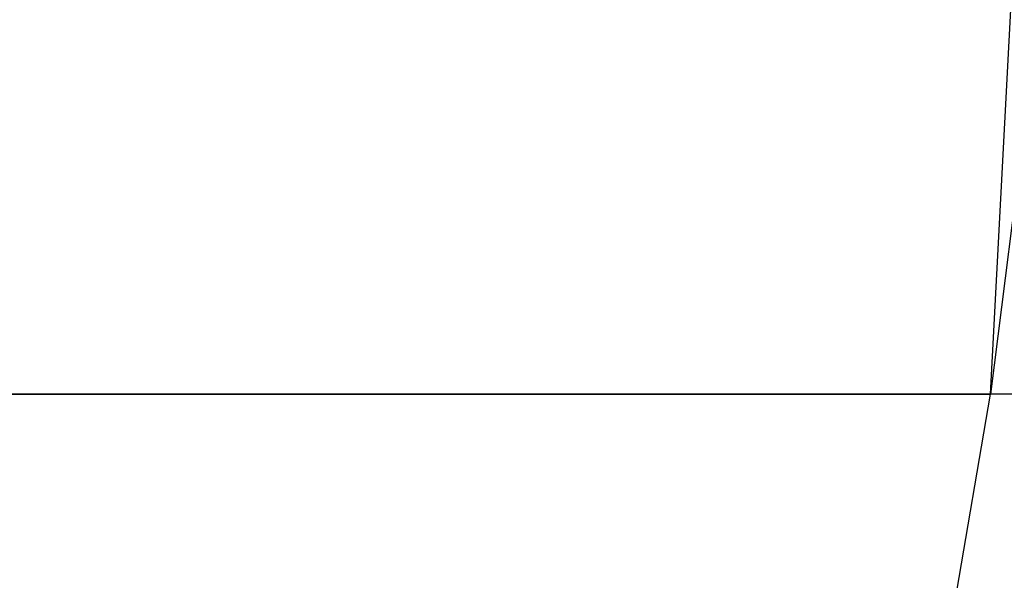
# Model space of a CAD drawing. Extents: x -172 to 172, y -29 to 28.
# Tile 646 of 656: x 53.95 to 57.84, y -16.58 to -14.37. Entities that reach past the tile are written whole.
import ezdxf

# ---------------------------------------------------------------- set-up
doc = ezdxf.new("R2010")
doc.units = 0
doc.header["$LTSCALE"] = 25.4
doc.layers.get('0').update_dxf_attribs({"linetype": 'CONTINUOUS'})

msp = doc.modelspace()

# ---------------------------------------------------------------- linework, layer by layer
at = {"color": 0}
for p, q in [((57.7866, -15.8448, -1405.5233), (57.8687, -14.2997, -1405.7539)), ((57.9816, -14.2997, -1405.7136), (57.7866, -15.8448, -1405.5233)), ((57.9816, -14.2997, -1405.7136), (57.7866, -15.8448, -1405.5233)), ((57.7866, -15.8448, -1405.5233), (57.8687, -14.2997, -1405.7539)), ((48.679, -15.8448, -1408.484), (57.7866, -15.8448, -1405.5233)), ((48.679, -15.8448, -1408.484), (57.7866, -15.8448, -1405.5233)), ((59.5411, -15.8448, -1081.6124), (50.4661, -15.8448, -1078.5532)), ((59.5411, -15.8448, -1081.6124), (50.4661, -15.8448, -1078.5532)), ((57.5483, -17.2386, -1404.8542), (57.7866, -15.8448, -1405.5233)), ((57.5483, -17.2386, -1404.8542), (57.7866, -15.8448, -1405.5233)), ((66.7156, -15.8448, -1402.061), (57.7866, -15.8448, -1405.5233)), ((66.7156, -15.8448, -1402.061), (57.7866, -15.8448, -1405.5233))]:
    msp.add_line(p, q, dxfattribs=at)

doc.saveas('drawing.dxf')
